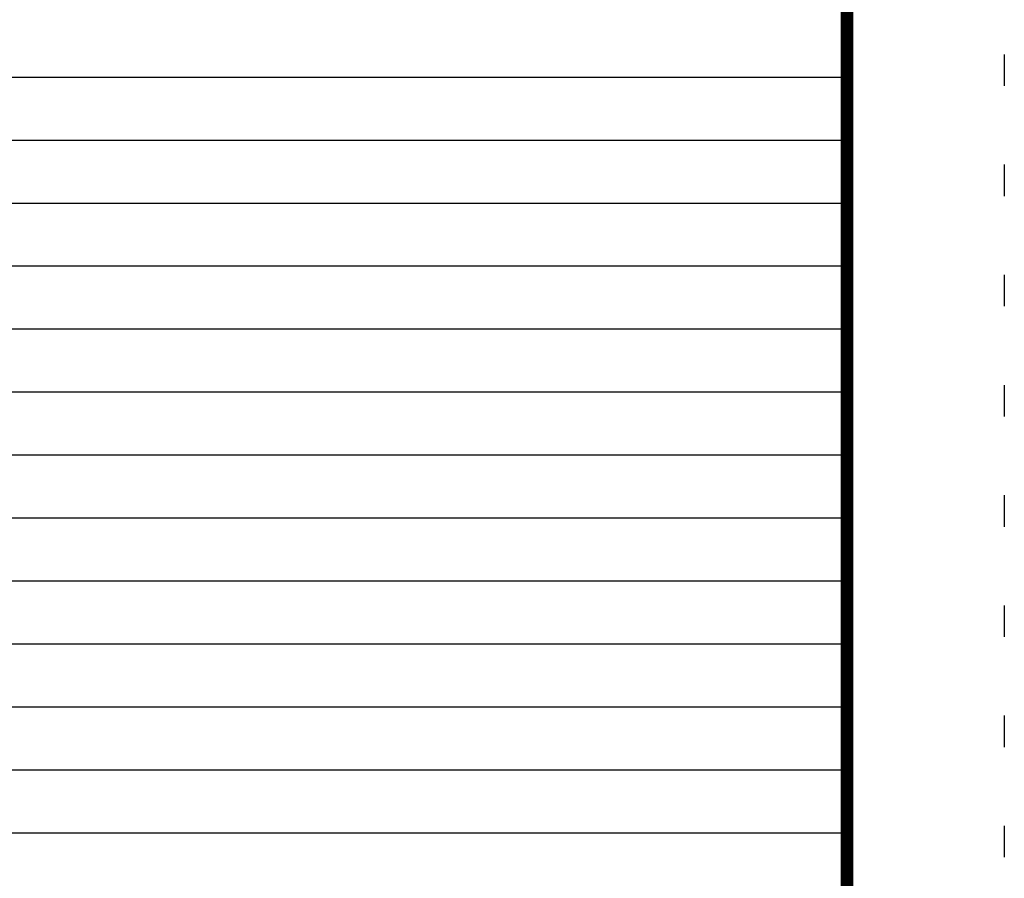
# Model space of a CAD drawing. Header units: feet. Extents: x -26.5 to 0.6, y 11.5 to 22.5.
# Tile 411 of 622: x -11.9 to -8.8, y 14.3 to 17. Entities that reach past the tile are written whole.
import ezdxf
from ezdxf.enums import TextEntityAlignment as Align

# ---------------------------------------------------------------- set-up
doc = ezdxf.new("R2010")
doc.units = ezdxf.units.FT
doc.header["$MEASUREMENT"] = 0
doc.linetypes.add('DOT2', pattern=[0.125, 0, -0.125])
doc.layers.get('0').update_dxf_attribs({"linetype": 'CONTINUOUS'})
doc.layers.get('DEFPOINTS').update_dxf_attribs({"linetype": 'CONTINUOUS'})
doc.layers.add('BORDER', color=252, linetype='CONTINUOUS')
doc.layers.add('TEXT', color=255, linetype='CONTINUOUS')
doc.styles.add('TECHNICAL', font='techb___.ttf', dxfattribs={"height": 0.1})

msp = doc.modelspace()

# ---------------------------------------------------------------- linework, layer by layer
for points in [[(-16.7521, 16.824), (-9.2521, 16.824)], [(-16.7521, 16.624), (-9.2521, 16.624)], [(-16.7521, 16.424), (-9.2521, 16.424)], [(-16.7521, 16.224), (-9.2521, 16.224)], [(-16.7521, 16.024), (-9.2521, 16.024)], [(-16.7521, 15.824), (-9.2521, 15.824)], [(-16.7521, 15.624), (-9.2521, 15.624)], [(-16.7521, 15.424), (-9.2521, 15.424)], [(-16.7521, 15.224), (-9.2521, 15.224)], [(-16.7521, 15.024), (-9.2521, 15.024)], [(-16.7521, 14.824), (-9.2521, 14.824)], [(-16.7521, 14.624), (-9.2521, 14.624)], [(-16.7521, 14.424), (-9.2521, 14.424)]]:
    msp.add_lwpolyline(points)
at = {"layer": 'BORDER', "color": 7, "const_width": 0.04}
msp.add_lwpolyline([(-16.7521, 11.9959), (-16.7521, 21.9959), (-9.2521, 21.9959), (-9.2521, 11.9959)], close=True, dxfattribs=at)
at = {"layer": 'DEFPOINTS', "color": 7, "linetype": 'DOT2', "ltscale": 2}
msp.add_lwpolyline([(-17.2521, 11.4959), (-17.2521, 22.4959), (-8.7521, 22.4959), (-8.7521, 11.4959)], close=True, dxfattribs=at)

# ---------------------------------------------------------------- texts
at = {"layer": 'TEXT', "color": 7, "style": 'TECHNICAL'}
msp.add_text('TYPICAL PUMP/LIFT STATION (Cont. from page 25)', height=0.125, dxfattribs=at).set_placement((-15.4761, 14.524), align=Align.MIDDLE_LEFT)

doc.saveas('drawing.dxf')
